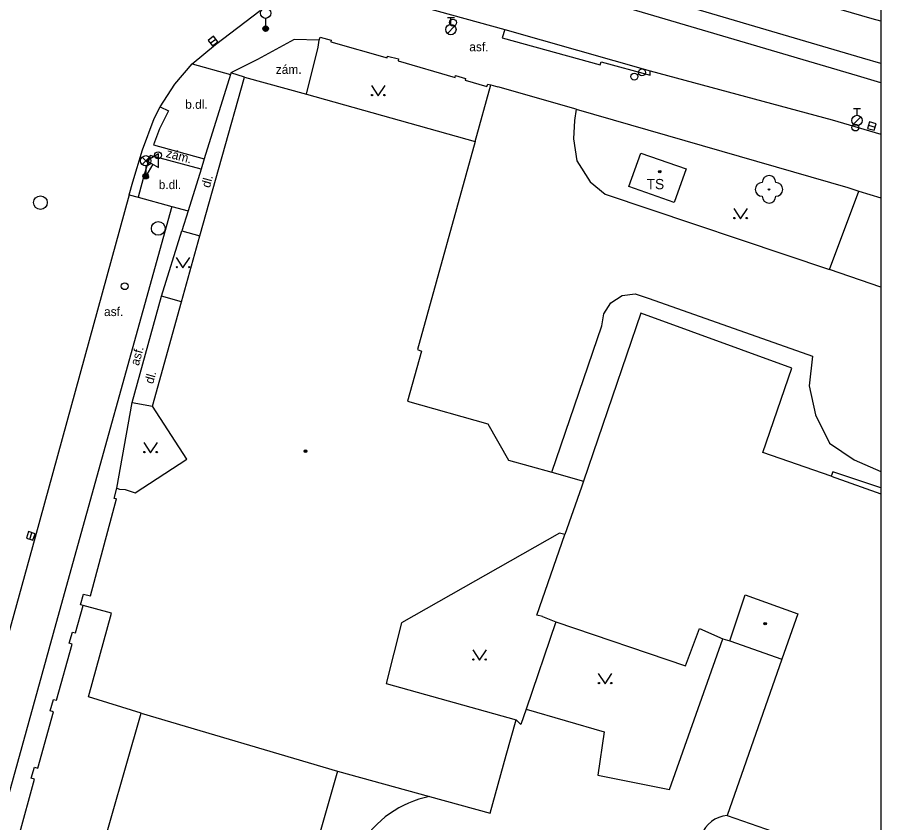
# Model space of a CAD drawing. Extents: x -600309 to -598967, y -1161267 to -1160292.
# Drawn here: x -599030.1 to -598967.1, y -1161109.9 to -1161051.1 of the extents above; entities that cross this region are included whole.
import ezdxf

# ---------------------------------------------------------------- set-up
doc = ezdxf.new("R2010")
doc.units = 0
for name, color, linetype in [('Level 10', 7, 'Continuous'), ('Level 11', 7, 'Continuous'), ('Level 13', 7, 'Continuous'), ('Level 22', 7, 'Continuous'), ('Level 27', 7, 'Continuous'), ('Level 28', 7, 'Continuous'), ('Level 33', 7, 'Continuous'), ('Level 34', 7, 'Continuous'), ('Level 36', 7, 'Continuous'), ('Level 39', 7, 'Continuous'), ('Level 40', 7, 'Continuous'), ('Level 41', 7, 'Continuous'), ('Level 5', 7, 'Continuous'), ('Level 51', 7, 'Continuous'), ('Level 54', 7, 'Continuous'), ('Level 7', 7, 'Continuous'), ('Level 8', 7, 'Continuous'), ('Vrstva 63', 7, 'Continuous')]:
    doc.layers.add(name, color=color, linetype=linetype)

msp = doc.modelspace()

# ---------------------------------------------------------------- linework, layer by layer
at = {"layer": 'Level 10'}
msp.add_line((-598967.1085, -1161070.7788), (-598970.85, -1161069.49), dxfattribs=at)
for points in [[(-599003.2, -1161049.6599), (-599001.34, -1161050.09), (-598994.53, -1161051.96)], [(-599017.36, -1161054.4699), (-599015.65, -1161053.06), (-599012.39, -1161050.57)], [(-598994.53, -1161051.96), (-598983.93, -1161054.9699), (-598970.65, -1161058.56), (-598967.1085, -1161059.6041)], [(-599019.68, -1161057.6), (-599018.61, -1161055.94), (-599017.36, -1161054.4699)], [(-599021.94, -1161064.02), (-599021.67, -1161063.09), (-599020.9699, -1161060.74), (-599020.12, -1161058.46), (-599019.68, -1161057.6)], [(-598989.34, -1161057.78), (-598989.45, -1161058.6), (-598989.53, -1161059.94), (-598989.28, -1161061.55), (-598988.32, -1161063.09), (-598987.2199, -1161063.9699), (-598970.85, -1161069.49)], [(-599021.94, -1161064.02), (-599021.29, -1161064.21)], [(-599021.29, -1161064.21), (-599018.83, -1161064.87)], [(-599018.83, -1161064.87), (-599027.18, -1161094.9), (-599031.59, -1161110.75), (-599032.74, -1161114.26), (-599033.74, -1161116.59), (-599034.67, -1161118.6), (-599037.37, -1161124.13), (-599039.61, -1161128.68), (-599042.42, -1161134.44), (-599046.62, -1161142.98)]]:
    msp.add_lwpolyline(points, dxfattribs=at)
at = {"layer": 'Level 11'}
for points in [[(-598967.1085, -1161055.845), (-598968.81, -1161055.35), (-598986.39, -1161050.15), (-598999.4699, -1161047.02), (-599005.39, -1161046.14), (-599012.64, -1161045.59), (-599017.79, -1161045.52), (-599023.18, -1161045.87), (-599036.1, -1161047.26), (-599059.74, -1161050.63), (-599063.6, -1161051.2)], [(-598994.53, -1161051.96), (-598994.74, -1161052.57), (-598987.58, -1161054.53), (-598987.51, -1161054.32), (-598983.92, -1161055.3)], [(-599008.09, -1161052.75), (-599009.9099, -1161052.69), (-599012.59, -1161054.15), (-599014.52, -1161055.13)], [(-599017.36, -1161054.4699), (-599014.56, -1161055.25)], [(-599014.56, -1161055.25), (-599016.4699, -1161061.4099)], [(-599014.52, -1161055.13), (-599014.56, -1161055.25)], [(-599013.54, -1161055.43), (-599014.52, -1161055.13)], [(-598983.92, -1161055.3), (-598983.93, -1161054.97)], [(-599019.68, -1161057.6), (-599019.08, -1161057.89), (-599019.74, -1161059.2199), (-599020.17, -1161060.39), (-599016.4699, -1161061.4099)], [(-599016.7, -1161062.15), (-599020.4099, -1161061.15), (-599020.83, -1161062.4699), (-599021.29, -1161064.21)], [(-599016.4699, -1161061.4099), (-599016.7, -1161062.15)], [(-599016.7, -1161062.15), (-599017.65, -1161065.2)], [(-599021.94, -1161064.02), (-599028.81, -1161089.02), (-599031.56, -1161098.89), (-599033.69, -1161106.43), (-599034.36, -1161108.62), (-599035.85, -1161113.6), (-599037.9099, -1161118.1), (-599038.73, -1161119.82), (-599039.34, -1161121.07), (-599040.28, -1161122.99), (-599042.78, -1161128.12), (-599045.2, -1161132.99), (-599048.69, -1161140.11)], [(-598970.85, -1161069.49), (-598968.71, -1161063.75)], [(-599018.83, -1161064.87), (-599017.65, -1161065.2)], [(-599017.65, -1161065.2), (-599018.1, -1161066.65)], [(-599019.58, -1161071.43), (-599018.1, -1161066.65)], [(-599018.1, -1161066.65), (-599016.78, -1161067.02)], [(-599021.74, -1161079.18), (-599019.58, -1161071.43)], [(-599018.12, -1161071.84), (-599019.58, -1161071.43)], [(-599022.85, -1161085.44), (-599021.74, -1161079.18)], [(-599021.74, -1161079.18), (-599020.25, -1161079.46)], [(-598992.99, -1161101.57), (-598987.29, -1161103.22), (-598987.75, -1161106.4), (-598982.53, -1161107.45), (-598978.62, -1161096.43)]]:
    msp.add_lwpolyline(points, dxfattribs=at)
for centre, radius, start, end in [((-598998.4994, -1161115.4934), 7.6991, 101.542607, 149.016962), ((-598978.1204, -1161111.5157), 2.1948, 95.217646, 225.086984)]:
    msp.add_arc(centre, radius, start, end, dxfattribs=at)
at = {"layer": 'Level 13'}
for points in [[(-598967.1085, -1161051.3632), (-598967.74, -1161051.18), (-598985.24, -1161046.07), (-598998.67, -1161042.74), (-599005.48, -1161041.56), (-599012.12, -1161040.99), (-599018.14, -1161041.05), (-599022.88, -1161041.4), (-599036.43, -1161042.88), (-599060.17, -1161046.36), (-599075.07, -1161048.51)], [(-598967.1085, -1161054.4443), (-598968.43, -1161054.06), (-598986.04, -1161048.85), (-598999.06, -1161045.74), (-599005.79, -1161044.73), (-599012.53, -1161044.23), (-599017.93, -1161044.2199), (-599023.15, -1161044.52), (-599036.27, -1161045.92), (-599059.93, -1161049.29), (-599070.76, -1161050.9)]]:
    msp.add_lwpolyline(points, dxfattribs=at)
at = {"layer": 'Level 22'}
msp.add_circle((-598975.26, -1161063.63), 0.05, dxfattribs=at)
for centre, start, end in [((-598975.26, -1161063.13), 0, 180), ((-598975.76, -1161063.63), 90, 270), ((-598974.76, -1161063.63), 270, 90), ((-598975.26, -1161064.13), 180, 0)]:
    msp.add_arc(centre, 0.5, start, end, dxfattribs=at)
at = {"layer": 'Level 27'}
for p, q in [((-599016.0276, -1161052.9632), (-599015.6324, -1161052.6568)), ((-598967.9995, -1161058.9382), (-598967.5205, -1161059.0818)), ((-599029.207, -1161089.1678), (-599029.053, -1161088.6922))]:
    msp.add_line(p, q, dxfattribs=at)
for points in [[(-599015.8744, -1161053.1608), (-599015.4792, -1161052.8544), (-599015.7856, -1161052.4592), (-599016.1808, -1161052.7656)], [(-598968.0713, -1161059.1776), (-598967.5924, -1161059.3213), (-598967.4487, -1161058.8424), (-598967.9276, -1161058.6987)], [(-599028.9692, -1161089.2449), (-599028.8151, -1161088.7692), (-599029.2908, -1161088.6151), (-599029.4449, -1161089.0908)]]:
    msp.add_lwpolyline(points, close=True, dxfattribs=at)
for centre in [(-599028.42, -1161064.6), (-599019.83, -1161066.48)]:
    msp.add_circle(centre, 0.5, dxfattribs=at)
at = {"layer": 'Level 28'}
for p, q in [((-598998.7199, -1161051.0949), (-598998.2199, -1161051.0949)), ((-598998.4699, -1161051.5949), (-598998.4699, -1161051.0949)), ((-598998.7279, -1161052.2419), (-598998.1979, -1161051.7119)), ((-598969.09, -1161057.725), (-598968.59, -1161057.725)), ((-598968.84, -1161058.225), (-598968.84, -1161057.725)), ((-598969.098, -1161058.872), (-598968.568, -1161058.342))]:
    msp.add_line(p, q, dxfattribs=at)
for centre, radius in [((-598998.32, -1161051.46), 0.25), ((-598998.4699, -1161051.9699), 0.375), ((-598985.09, -1161055.4), 0.25), ((-598984.53, -1161055.09), 0.25), ((-598968.84, -1161058.6), 0.375), ((-598968.96, -1161059.12), 0.25), ((-599019.84, -1161061.14), 0.25), ((-599022.27, -1161070.7), 0.25)]:
    msp.add_circle(centre, radius, dxfattribs=at)
at = {"layer": 'Level 33'}
for p, q in [((-599011.99, -1161051.15), (-599011.99, -1161051.9)), ((-599021.005, -1161061.81), (-599020.475, -1161061.28)), ((-599021.005, -1161061.28), (-599020.475, -1161061.81)), ((-599020.74, -1161061.92), (-599020.74, -1161062.67))]:
    msp.add_line(p, q, dxfattribs=at)
for centre, radius in [((-599011.99, -1161050.775), 0.375), ((-599011.99, -1161051.9), 0.2), ((-599011.99, -1161051.9), 0.1445), ((-599011.99, -1161051.9), 0.0876), ((-599020.74, -1161061.545), 0.375), ((-599020.74, -1161062.67), 0.2), ((-599020.74, -1161062.67), 0.1445), ((-599020.74, -1161062.67), 0.0876)]:
    msp.add_circle(centre, radius, dxfattribs=at)
at = {"layer": 'Level 34'}
for p, q in [((-599020.231, -1161061.7884), (-599020.74, -1161062.67)), ((-599020.9565, -1161062.545), (-599020.5235, -1161062.795))]:
    msp.add_line(p, q, dxfattribs=at)
msp.add_lwpolyline([(-599020.664, -1161061.5384), (-599019.798, -1161062.0384), (-599019.798, -1161061.0384)], close=True, dxfattribs=at)
at = {"layer": 'Level 36'}
for points in [[(-599004.27, -1161056.05), (-599003.77, -1161056.8), (-599003.27, -1161056.05)], [(-598977.83, -1161065.03), (-598977.33, -1161065.78), (-598976.83, -1161065.03)], [(-599018.52, -1161068.61), (-599018.02, -1161069.36), (-599017.52, -1161068.61)], [(-599020.88, -1161082.11), (-599020.38, -1161082.86), (-599019.88, -1161082.11)], [(-598996.88, -1161097.25), (-598996.38, -1161098), (-598995.88, -1161097.25)], [(-598987.7199, -1161098.9699), (-598987.2199, -1161099.7199), (-598986.7199, -1161098.9699)]]:
    msp.add_lwpolyline(points, dxfattribs=at)
for centre in [(-599004.2202, -1161056.7498), (-599003.3208, -1161056.7498), (-598977.7802, -1161065.7298), (-598976.8808, -1161065.7298), (-599018.4702, -1161069.3098), (-599017.5708, -1161069.3098), (-599020.8302, -1161082.8098), (-599019.9308, -1161082.8098), (-598996.8302, -1161097.9498), (-598995.9308, -1161097.9498), (-598987.6701, -1161099.6697), (-598986.7707, -1161099.6697)]:
    msp.add_circle(centre, 0.05, dxfattribs=at)
at = {"layer": 'Level 39'}
for centre, radius in [((-598983.23, -1161062.34), 0.09), ((-598983.23, -1161062.34), 0.0398), ((-599009.08, -1161082.74), 0.09), ((-599009.08, -1161082.74), 0.0398), ((-598975.54, -1161095.33), 0.09), ((-598975.54, -1161095.33), 0.0398)]:
    msp.add_circle(centre, radius, dxfattribs=at)
at = {"layer": 'Level 5'}
msp.add_line((-598970.7199, -1161084.57), (-598967.1085, -1161085.8484), dxfattribs=at)
for points in [[(-599016.78, -1161067.02), (-599013.54, -1161055.43)], [(-599013.54, -1161055.43), (-599009, -1161056.68)], [(-599009, -1161056.68), (-598996.69, -1161060.14)], [(-598996.69, -1161060.14), (-599000.9, -1161075.32)], [(-598985.48, -1161063.43), (-598984.62, -1161060.98)], [(-598984.62, -1161060.98), (-598981.31, -1161062.13)], [(-598981.31, -1161062.13), (-598982.17, -1161064.59)], [(-598982.17, -1161064.59), (-598985.48, -1161063.43)], [(-599018.12, -1161071.84), (-599016.78, -1161067.02)], [(-599020.25, -1161079.46), (-599018.12, -1161071.84)], [(-598984.61, -1161072.67), (-598988.79, -1161084.92)], [(-598973.6, -1161076.69), (-598984.61, -1161072.67)], [(-599000.62, -1161075.44), (-599001.64, -1161079.1)], [(-599000.9, -1161075.32), (-599000.62, -1161075.44)], [(-598975.71, -1161082.84), (-598973.6, -1161076.69)], [(-599001.64, -1161079.1), (-598995.77, -1161080.74)], [(-599017.74, -1161083.32), (-599020.25, -1161079.46)], [(-598995.77, -1161080.74), (-598994.28, -1161083.39)], [(-598970.7199, -1161084.57), (-598975.71, -1161082.84)], [(-599021.52, -1161085.78), (-599017.74, -1161083.32)], [(-598994.28, -1161083.39), (-598991.1, -1161084.28)], [(-598991.1, -1161084.28), (-598988.79, -1161084.92)], [(-598988.79, -1161084.92), (-598988.95, -1161085.38)], [(-599023.04, -1161086.2), (-599022.85, -1161085.44)], [(-599022.85, -1161085.44), (-599022.65, -1161085.51)], [(-599022.65, -1161085.51), (-599022.23, -1161085.55)], [(-599022.23, -1161085.55), (-599021.52, -1161085.78)], [(-598988.95, -1161085.38), (-598990.17, -1161088.83)], [(-599024.76, -1161093.3), (-599022.86, -1161086.23)], [(-599022.86, -1161086.23), (-599023.04, -1161086.2)], [(-598990.54, -1161088.73), (-599002.08, -1161095.27)], [(-598992.2, -1161094.71), (-598990.17, -1161088.83)], [(-598990.17, -1161088.83), (-598990.54, -1161088.73)], [(-599025.5, -1161093.9699), (-599025.29, -1161093.19)], [(-599025.29, -1161093.19), (-599024.76, -1161093.3)], [(-598978.11, -1161096.59), (-598976.99, -1161093.2199)], [(-598976.99, -1161093.2199), (-598973.1599, -1161094.62)], [(-599025.31, -1161094), (-599025.5, -1161093.9699)], [(-599023.23, -1161094.56), (-599025.31, -1161094)], [(-599024.92, -1161100.68), (-599023.23, -1161094.56)], [(-598991.79, -1161094.8), (-598992.2, -1161094.71)], [(-598991.79, -1161094.8), (-598990.82, -1161095.21)], [(-598973.1599, -1161094.62), (-598974.32, -1161097.92)], [(-599002.08, -1161095.27), (-599003.2, -1161099.7)], [(-598990.82, -1161095.21), (-598981.36, -1161098.4099)], [(-598981.36, -1161098.4099), (-598980.33, -1161095.69)], [(-598980.33, -1161095.69), (-598978.62, -1161096.43)], [(-598978.62, -1161096.43), (-598978.11, -1161096.59)], [(-598978.11, -1161096.59), (-598974.32, -1161097.92)], [(-598974.32, -1161097.92), (-598978.32, -1161109.33)], [(-599003.2, -1161099.7), (-598993.71, -1161102.36)], [(-599021.06, -1161101.87), (-599024.92, -1161100.68)], [(-599024.4099, -1161113.5), (-599021.06, -1161101.87)], [(-599021.06, -1161101.87), (-599006.75, -1161106.11)], [(-598994.44, -1161104.93), (-598993.71, -1161102.36)], [(-598995.61, -1161109.17), (-598994.44, -1161104.93)], [(-599006.75, -1161106.11), (-599009.98, -1161117.44)], [(-599006.75, -1161106.11), (-599000.04, -1161107.95), (-598995.61, -1161109.17)], [(-598978.32, -1161109.33), (-598973.83, -1161110.89)]]:
    msp.add_lwpolyline(points, dxfattribs=at)
at = {"layer": 'Level 51'}
msp.add_line((-598967.1085, -1161085.4243), (-598970.61, -1161084.24), dxfattribs=at)
msp.add_lwpolyline([(-598970.61, -1161084.24), (-598970.7199, -1161084.57)], dxfattribs=at)
at = {"layer": 'Level 54'}
msp.add_line((-598969.05, -1161083.38), (-598967.1085, -1161084.2357), dxfattribs=at)
for points in [[(-598996.69, -1161060.14), (-598995.55, -1161056.01)], [(-598986.81, -1161071.92), (-598985.9699, -1161071.38)], [(-598985.9699, -1161071.38), (-598985.03, -1161071.26)], [(-598985.03, -1161071.26), (-598984.01, -1161071.59)], [(-598984.01, -1161071.59), (-598972.09, -1161075.81)], [(-598987.32, -1161072.7199), (-598986.81, -1161071.92)], [(-598987.46, -1161073.6), (-598987.32, -1161072.7199)], [(-598991.1, -1161084.28), (-598987.46, -1161073.6)], [(-598972.09, -1161075.81), (-598972.33, -1161077.9699)], [(-598972.33, -1161077.9699), (-598971.88, -1161080.09)], [(-598971.88, -1161080.09), (-598970.85, -1161082.15)], [(-598970.85, -1161082.15), (-598969.05, -1161083.38)], [(-598990.82, -1161095.21), (-598992.99, -1161101.57), (-598993.37, -1161102.69)], [(-598993.71, -1161102.36), (-598993.37, -1161102.69)]]:
    msp.add_lwpolyline(points, dxfattribs=at)
at = {"layer": 'Level 7'}
msp.add_line((-598968.71, -1161063.75), (-598967.1085, -1161064.2482), dxfattribs=at)
for points in [[(-599009, -1161056.68), (-599008.15, -1161053.25), (-599008.09, -1161052.75)], [(-599008.09, -1161052.75), (-599008, -1161052.52), (-599007.2199, -1161052.73), (-599007.24, -1161052.85), (-599003.13, -1161054.03), (-599003.09, -1161053.9), (-599002.29, -1161054.11), (-599002.33, -1161054.26), (-598998.17, -1161055.46), (-598998.13, -1161055.32), (-598997.4, -1161055.53), (-598997.44, -1161055.67), (-598995.86, -1161056.13), (-598995.78, -1161055.94), (-598995.55, -1161056.01)], [(-598995.55, -1161056.01), (-598995.05, -1161056.15)], [(-598989.34, -1161057.78), (-598969.52, -1161063.5), (-598968.71, -1161063.75)], [(-599030.01, -1161110.86), (-599028.85, -1161106.69), (-599029.09, -1161106.62), (-599028.86, -1161105.81), (-599028.62, -1161105.88), (-599027.4699, -1161101.76), (-599027.7199, -1161101.69), (-599027.46, -1161100.86), (-599027.24, -1161100.92), (-599026.1, -1161096.82), (-599026.32, -1161096.76), (-599026.09, -1161095.95), (-599025.87, -1161096.01), (-599025.31, -1161094)]]:
    msp.add_lwpolyline(points, dxfattribs=at)
at = {"layer": 'Level 8'}
msp.add_lwpolyline([(-598989.34, -1161057.78), (-598995.05, -1161056.15)], dxfattribs=at)
at = {"layer": 'Vrstva 63'}
msp.add_lwpolyline([(-600308.541, -1160292.3474), (-598967.1085, -1160292.3474), (-598967.1085, -1161267.0314), (-600308.541, -1161267.0314)], close=True, dxfattribs=at)

# ---------------------------------------------------------------- texts
at = {"layer": 'Level 40'}
for s, p in [('asf.', (-598997.13, -1161053.55)), ('zám.', (-599011.25, -1161055.2)), ('b.dl.', (-599017.86, -1161057.75)), ('b.dl.', (-599019.79, -1161063.61)), ('asf.', (-599023.78, -1161072.88))]:
    msp.add_text(s, height=0.65, dxfattribs=at).set_placement(p)
for s, rotation, p in [('zám.', 344.99, (-599019.3, -1161061.26)), ('dl.', 74.6, (-599016.07, -1161063.56)), ('asf.', 74.53, (-599021.25, -1161076.54)), ('dl.', 74.6, (-599020.2, -1161077.87))]:
    msp.add_text(s, height=0.65, rotation=rotation, dxfattribs=at).set_placement(p)
at = {"layer": 'Level 41'}
msp.add_text('TS', height=0.75, dxfattribs=at).set_placement((-598984.19, -1161063.62))

doc.saveas('drawing.dxf')
